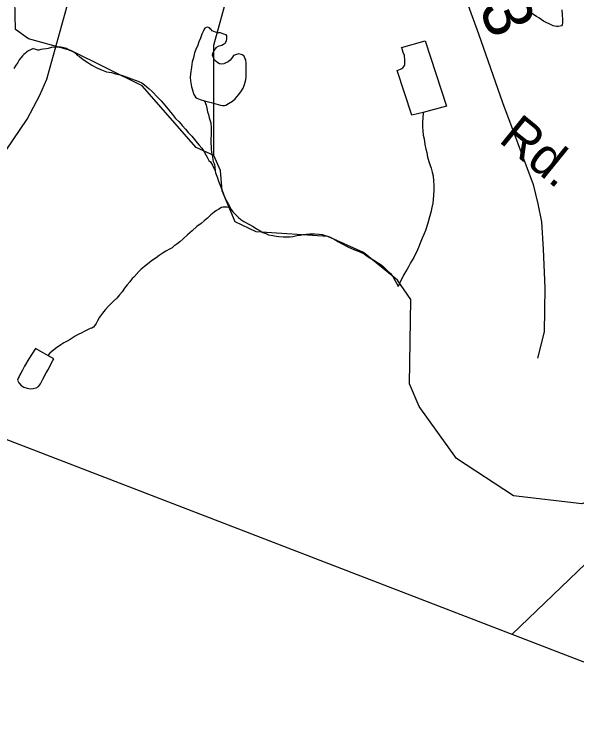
# Model space of a CAD drawing. Extents: x 2001466 to 31450019, y -30647475 to 847247.
# Drawn here: x 2056671 to 2059559, y 653869 to 657472 of the extents above; entities that cross this region are included whole.
import ezdxf

# ---------------------------------------------------------------- set-up
doc = ezdxf.new("R2010")
doc.units = 0
for name, color, linetype in [('Exist Boundary Political CountyLine', 7, 'Continuous'), ('Exist Hydrographic Creek Single Shore', 7, 'Continuous'), ('Exist Hydrographic Misc Water Feature', 7, 'Continuous'), ('Exist Road Primary US Attributed', 7, 'Continuous'), ('Exist Road Secondary Mileage Hundredths English Label', 7, 'Continuous'), ('Exist Road Secondary Type 51 Attributed', 7, 'Continuous'), ('Exist Road Secondary Type 51 Label', 7, 'Continuous'), ('Exist Utilities Electrical Transmission Line', 7, 'Continuous')]:
    doc.layers.add(name, color=color, linetype=linetype)

msp = doc.modelspace()

# ---------------------------------------------------------------- linework, layer by layer
at = {"layer": 'Exist Boundary Political CountyLine'}
msp.add_lwpolyline([(2025347, 667357.1), (2026293.9, 666990.5), (2073692.9, 648709.4), (2076162.7, 647794.5), (2078580.1, 646988.2), (2083338.8, 645254.9), (2086621.1, 644117.9)], dxfattribs=at)
at = {"layer": 'Exist Hydrographic Creek Single Shore'}
for points in [[(2057696, 656745.4), (2057605, 656786.6), (2057329, 657103.9), (2056961.9, 657285.2), (2056746, 657345.4), (2056679, 657392.7), (2056669.9, 657770.2), (2056603.1, 657833.8), (2056169, 658016.5), (2056011.1, 658134.6), (2055983.4, 658173.9)], [(2057696, 656745.4), (2057696, 657313), (2057770, 657580.5), (2057695, 657870.8), (2057719, 658037.6), (2057811, 658111.1), (2057826.5, 658173.9)], [(2059623.9, 654973.9), (2059582.9, 654958.4), (2059232.9, 654998.3), (2058940.9, 655191.2), (2058749, 655457.6), (2058698.9, 655573.4), (2058705.9, 656006.4), (2058639, 656106.2), (2058463.9, 656247.5), (2058281, 656329.9), (2057914, 656353.8), (2057805.9, 656405.2), (2057738.9, 656564.1), (2057730.1, 656669.2), (2057696, 656745.4)]]:
    msp.add_lwpolyline(points, dxfattribs=at)
at = {"layer": 'Exist Hydrographic Misc Water Feature'}
msp.add_line((2057703.4, 656666.9), (2057704.6, 656656.8), dxfattribs=at)
for points in [[(2059480.8, 657494), (2059482.8, 657468), (2059484.9, 657444), (2059484.9, 657426), (2059483, 657416), (2059478.9, 657412), (2059473, 657410), (2059462.9, 657408), (2059452.9, 657408), (2059436.9, 657411.9), (2059419.1, 657419.9), (2059401, 657427.8), (2059387.1, 657435.9), (2059375, 657443.8), (2059362.9, 657451.8), (2059350.8, 657459.8), (2059332.9, 657471.7), (2059320.8, 657479.7)], [(2057673.5, 657400.6), (2057665.5, 657404.6), (2057657.5, 657402.6), (2057649.5, 657398.6), (2057645.4, 657390.6), (2057641.5, 657382.6), (2057635.3, 657368.6), (2057627.5, 657348.6), (2057619.5, 657328.5), (2057613.6, 657312.5), (2057603.5, 657290.5), (2057597.6, 657272.5), (2057591.6, 657246.5), (2057585.7, 657226.5), (2057581.8, 657198.5), (2057575.9, 657164.5), (2057573.8, 657146.5), (2057575.9, 657128.5), (2057582, 657098.5), (2057584.1, 657088.5), (2057590, 657068.5), (2057592.1, 657062.5), (2057601.9, 657044.5), (2057608, 657040.5), (2057625.9, 657032.7), (2057648, 657026.7)], [(2057648, 657026.7), (2057682.1, 657018.7), (2057706.1, 657010.8), (2057730.1, 657004.8), (2057740.1, 657002.8), (2057750.1, 657002.8), (2057758.1, 657004.9), (2057772.1, 657012.9), (2057792, 657025), (2057805.9, 657037), (2057821.9, 657057), (2057834, 657073), (2057845.9, 657091), (2057851.9, 657105), (2057857.8, 657127), (2057861.7, 657147), (2057861.7, 657179), (2057861.7, 657193), (2057861.7, 657205), (2057861.7, 657219), (2057859.6, 657237), (2057855.5, 657245), (2057851.7, 657255), (2057841.6, 657262.9), (2057835.7, 657264.9), (2057823.6, 657266.9), (2057811.7, 657264.9), (2057797.5, 657258.9), (2057791.6, 657250.9), (2057779.7, 657234.9), (2057769.6, 657226.8), (2057757.5, 657220.8), (2057747.7, 657216.8), (2057735.8, 657214.7), (2057725.7, 657216.7), (2057715.7, 657220.7), (2057707.7, 657228.7), (2057699.7, 657236.7), (2057693.6, 657246.7), (2057689.7, 657260.7), (2057691.7, 657270.7), (2057697.7, 657284.7), (2057709.5, 657300.7), (2057715.5, 657304.7), (2057723.5, 657308.8), (2057729.4, 657310.8), (2057737.4, 657312.8), (2057745.4, 657316.8), (2057751.6, 657320.8), (2057755.5, 657324.8), (2057761.4, 657336.8), (2057763.5, 657342.8), (2057763.3, 657352.8), (2057763.3, 657360.8), (2057759.4, 657364.8), (2057747.3, 657368.8), (2057729.4, 657374.8), (2057717.3, 657374.7), (2057705.4, 657378.7), (2057695.4, 657382.7), (2057687.4, 657386.6), (2057681.5, 657392.6), (2057677.4, 657396.6), (2057673.5, 657400.6)], [(2058769.9, 656966.8), (2058712, 656952.7), (2058635.6, 657182.5), (2058653.6, 657188.5), (2058659.6, 657192.5), (2058665.5, 657196.5), (2058671.4, 657202.5), (2058673.5, 657208.5), (2058675.5, 657212.5), (2058675.5, 657234.5), (2058673.3, 657258.5), (2058667.3, 657274.5), (2058661.4, 657292.6), (2058659.4, 657300.5), (2058779.3, 657334.7), (2058889.8, 656999), (2058769.9, 656966.8)], [(2056769.8, 657294.9), (2056761.8, 657290.9), (2056751.8, 657286.9), (2056745.8, 657282.9), (2056735.8, 657276.9), (2056729.8, 657270.9), (2056721.8, 657264.9), (2056713.8, 657256.9), (2056707.9, 657248.9), (2056697.8, 657236.8), (2056689.8, 657222.8), (2056677.9, 657206.8), (2056669.9, 657192.8)], [(2056769.8, 657294.9), (2056775.7, 657292.9), (2056791.7, 657289), (2056799.7, 657289), (2056809.8, 657291), (2056819.8, 657293.1), (2056837.7, 657295.1), (2056847.7, 657297.1), (2056865.8, 657301.1), (2056881.8, 657303.2), (2056893.9, 657303.2), (2056911.7, 657303.2), (2056919.7, 657301.2), (2056939.8, 657297.2), (2056955.8, 657287.3), (2056977.7, 657277.4), (2056985.7, 657271.4), (2056995.8, 657261.4), (2057007.7, 657253.4), (2057025.7, 657239.4), (2057049.9, 657223.5), (2057069.8, 657209.5), (2057095.8, 657195.6), (2057119.8, 657185.6), (2057145.9, 657175.7), (2057171.9, 657171.7), (2057191.8, 657165.7), (2057221.9, 657157.8), (2057245.9, 657149.9), (2057273.8, 657139.9), (2057312, 657126), (2057325.9, 657118), (2057340, 657108.1), (2057364, 657088.1), (2057380, 657074.1), (2057408.1, 657044.2), (2057426.2, 657026.2), (2057462.1, 656984.3), (2057474.1, 656968.3), (2057484.2, 656956.4), (2057500.2, 656936.4), (2057518.2, 656918.4), (2057534.4, 656900.4), (2057550.4, 656880.5), (2057564.4, 656864.5), (2057582.4, 656844.6), (2057596.6, 656828.6), (2057610.5, 656810.6), (2057620.6, 656798.6), (2057634.5, 656782.7), (2057646.4, 656764.7), (2057654.6, 656748.7), (2057662.6, 656736.8), (2057670.6, 656720.8), (2057678.6, 656712.8), (2057688.6, 656696.8), (2057694.8, 656684.8), (2057703.4, 656666.9)], [(2057648, 657026.7), (2057656, 657004.7), (2057660.1, 656988.7), (2057664, 656970.7), (2057668.3, 656956.7), (2057672.2, 656938.7), (2057680.2, 656912.7), (2057682.3, 656886.8), (2057682.3, 656854.8), (2057680.4, 656826.8), (2057680.4, 656808.7), (2057682.5, 656790.7), (2057682.5, 656776.7), (2057684.5, 656762.8), (2057686.6, 656752.8), (2057688.6, 656738.8), (2057690.7, 656724.8), (2057692.5, 656714.8), (2057698.7, 656700.8), (2057703.4, 656666.9)], [(2058769.9, 656966.8), (2058768, 656936.8), (2058766, 656918.8), (2058766.2, 656892.8), (2058768, 656872.8), (2058770.1, 656850.8), (2058774.2, 656830.8), (2058778.3, 656802.8), (2058784.2, 656778.8), (2058788.3, 656760.9), (2058792.4, 656736.9), (2058802.3, 656704.9), (2058810.5, 656680.9), (2058816.4, 656660.9), (2058820.5, 656640.9), (2058822.6, 656615), (2058824.6, 656591), (2058824.6, 656569), (2058822.8, 656541), (2058818.7, 656501), (2058814.8, 656479), (2058808.8, 656453), (2058802.9, 656431), (2058793, 656398.9), (2058781.2, 656360.9), (2058773.2, 656340.9), (2058765.2, 656320.9), (2058751.2, 656286.8), (2058745.3, 656272.8), (2058735.2, 656248.8), (2058729.3, 656236.8), (2058721.3, 656222.9), (2058713.3, 656208.9), (2058705.3, 656194.8), (2058695.4, 656174.8), (2058687.4, 656162.8), (2058679.4, 656148.8), (2058669.4, 656130.8), (2058661.4, 656116.7), (2058651.6, 656096.7), (2058641.5, 656072.7)], [(2057704.6, 656656.8), (2057714.7, 656630.9), (2057720.8, 656614.9), (2057736.8, 656570.9), (2057746.9, 656542.9), (2057759, 656514.9), (2057767, 656501), (2057779.1, 656479)], [(2057779.1, 656479), (2057764.9, 656481), (2057743, 656481), (2057735.2, 656479), (2057721, 656470.9), (2057709.1, 656462.9), (2057697, 656454.9), (2057681, 656440.8), (2057663, 656424.8), (2057647.2, 656410.8), (2057631.2, 656396.7), (2057609.3, 656380.7), (2057585.3, 656358.7), (2057561.3, 656338.7), (2057539.4, 656318.6), (2057521.5, 656302.6), (2057505.5, 656290.5), (2057491.4, 656280.5), (2057481.5, 656272.5), (2057469.4, 656264.4), (2057449.5, 656254.4), (2057435.4, 656246.4), (2057415.5, 656232.4), (2057399.5, 656220.3), (2057381.7, 656208.3), (2057339.6, 656176.3), (2057323.6, 656162.2), (2057311.7, 656150.2), (2057285.9, 656122.1), (2057277.9, 656114.1), (2057265.8, 656098.1), (2057251.9, 656082.1), (2057237.9, 656064), (2057226, 656046), (2057211.9, 656030), (2057197.9, 656014), (2057182.2, 655998), (2057170.1, 655985.9), (2057156.1, 655971.9), (2057138.1, 655953.9), (2057124.1, 655935.9), (2057110.2, 655915.9), (2057100.1, 655897.9), (2057092.1, 655883.8), (2057084.3, 655871.8), (2057078.4, 655863.8), (2057070.4, 655859.8), (2057062.4, 655857.8), (2057030.4, 655841.8), (2057018.3, 655835.7), (2057000.3, 655827.7), (2056984.5, 655817.6), (2056958.4, 655801.6), (2056944.5, 655793.6), (2056926.5, 655783.6), (2056910.5, 655773.5), (2056884.6, 655755.5), (2056864.5, 655739.4), (2056854.5, 655731.4), (2056844.6, 655719.4)], [(2057779.1, 656479), (2057785, 656469), (2057793, 656457), (2057813.1, 656437.1), (2057823.1, 656427.1), (2057835, 656417.1), (2057849.2, 656407.1), (2057875.2, 656393.2), (2057897.2, 656381.3), (2057915.2, 656369.3), (2057937.2, 656357.3), (2057947.2, 656351.3), (2057963.2, 656345.4), (2057977.1, 656339.4), (2057999.3, 656335.5), (2058015.3, 656331.5), (2058029.2, 656329.5), (2058051.2, 656327.5), (2058069.2, 656327.6), (2058087.3, 656327.6), (2058101.2, 656329.6), (2058121.3, 656335.7), (2058139.1, 656337.7), (2058155.1, 656339.8), (2058169.3, 656341.8), (2058189.2, 656343.8), (2058213.2, 656343.8), (2058237.1, 656341.9), (2058251.3, 656339.9), (2058267.3, 656336), (2058289.2, 656328), (2058313.2, 656316), (2058335.2, 656302.1), (2058351.2, 656294.2), (2058383.4, 656276.2), (2058417.4, 656262.3), (2058441.4, 656252.3), (2058467.4, 656240.3), (2058487.3, 656226.4), (2058517.2, 656208.4), (2058541.4, 656192.6), (2058553.5, 656186.6), (2058565.4, 656176.5), (2058583.5, 656156.6), (2058601.5, 656140.6), (2058613.4, 656124.7), (2058619.6, 656114.6), (2058625.5, 656102.6), (2058639.7, 656078.7), (2058641.5, 656072.7)], [(2056844.6, 655719.4), (2056820.6, 655733.4), (2056780.7, 655755.2), (2056746.6, 655701.3), (2056724.7, 655665.2), (2056714.8, 655643.2), (2056706.8, 655629.2), (2056700.9, 655619.2), (2056696.8, 655611.1), (2056692.9, 655603.1), (2056688.8, 655593.1), (2056695, 655579.1), (2056707, 655565.2), (2056721, 655557.2), (2056739, 655551.3), (2056755, 655547.3), (2056769, 655549.3), (2056785, 655553.3), (2056796.9, 655559.4), (2056806.9, 655573.3), (2056818.8, 655597.4), (2056836.8, 655629.4), (2056848.7, 655649.4), (2056858.8, 655671.4), (2056870.7, 655693.4), (2056874.6, 655701.5), (2056844.6, 655719.4)]]:
    msp.add_lwpolyline(points, dxfattribs=at)
at = {"layer": 'Exist Road Primary US Attributed'}
msp.add_lwpolyline([(2055808.3, 655607.2), (2056384.5, 656440.3), (2056631.5, 656773.3), (2056739.3, 656932.5), (2056804.2, 657056.1), (2056839.7, 657137.8), (2057035.4, 657847.8), (2057102.4, 658134.8), (2057229.1, 658557.8), (2057280.9, 658755.8), (2057376.1, 659063.7), (2057472.4, 659331.8), (2057516.3, 659409.3), (2057768.5, 659813.5), (2058800.4, 661326.8)], dxfattribs=at)
at = {"layer": 'Exist Road Secondary Type 51 Attributed'}
msp.add_lwpolyline([(2058825.6, 658945.5), (2058803.8, 658715.9), (2058775.3, 658451.8), (2058771.1, 658320.8), (2058779.5, 658208.9), (2058800.6, 658090.6), (2058847.1, 657940.6), (2059052.9, 657370.2), (2059177.4, 657017.4), (2059334.7, 656597), (2059357.9, 656497.7), (2059376.9, 656404.7), (2059385.4, 656265.3), (2059393.8, 656064.6), (2059390.7, 655840.7), (2059356.9, 655705.5)], dxfattribs=at)
at = {"layer": 'Exist Utilities Electrical Transmission Line'}
msp.add_line((2059762.4, 654803.2), (2059225.5, 654289.3), dxfattribs=at)

# ---------------------------------------------------------------- texts
at = {"layer": 'Exist Road Secondary Mileage Hundredths English Label'}
msp.add_text('.63', height=250, rotation=292.5416, dxfattribs=at).set_placement((2058945.9, 657763.9))
at = {"layer": 'Exist Road Secondary Type 51 Label'}
msp.add_text('Rd.', height=190, rotation=321.0006, dxfattribs=at).set_placement((2059151.5, 656819.6))

doc.saveas('drawing.dxf')
